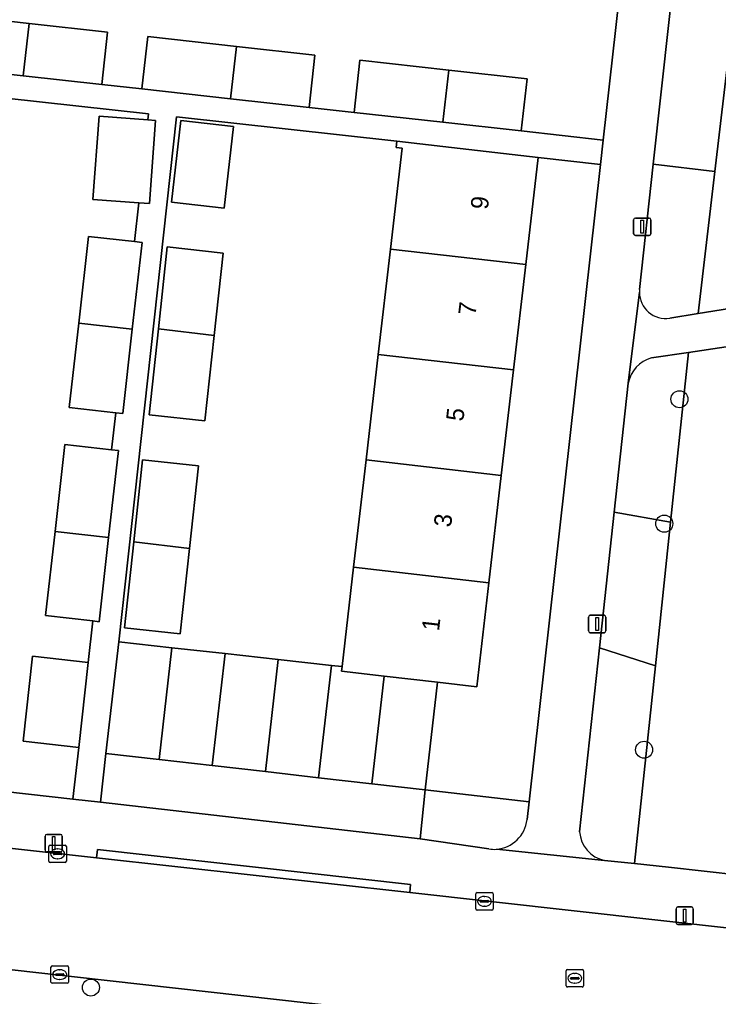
# Model space of a CAD drawing. Extents: x 162026 to 163502, y 387295 to 388169.
# Drawn here: x 162822.9 to 162863, y 387403.4 to 387459.5 of the extents above; entities that cross this region are included whole.
import ezdxf

# ---------------------------------------------------------------- set-up
doc = ezdxf.new("R2010")
doc.units = 0
for name, color, linetype in [('IMGEO_Boom', 7, 'Continuous'), ('IMGEO_Erf', 7, 'Continuous'), ('IMGEO_Groenvoorziening', 7, 'Continuous'), ('IMGEO_Kolk', 7, 'Continuous'), ('IMGEO_Lichtmast', 7, 'Continuous'), ('IMGEO_Pand', 7, 'Continuous'), ('IMGEO_Pand_nummerreeks', 7, 'Continuous'), ('IMGEO_Rijbaan_lokaal_open', 7, 'Continuous'), ('IMGEO_Rioolput', 7, 'Continuous'), ('IMGEO_Voetpad_open', 7, 'Continuous')]:
    doc.layers.add(name, color=color, linetype=linetype)

msp = doc.modelspace()

# ---------------------------------------------------------------- linework, layer by layer
at = {"layer": 'IMGEO_Boom'}
for centre in [(162860.768, 387437.692), (162859.901, 387430.558), (162858.744, 387417.594), (162827.029, 387403.953)]:
    msp.add_circle(centre, 0.489, dxfattribs=at)
at = {"layer": 'IMGEO_Erf'}
for points in [[(162817.39, 387460.1), (162817.043, 387457.034), (162818.064, 387456.815), (162818.397, 387459.807), (162823.485, 387459.24), (162827.982, 387458.739), (162827.648, 387455.747), (162829.951, 387455.495), (162830.284, 387458.487), (162835.371, 387457.92), (162839.869, 387457.419), (162839.535, 387454.427), (162842.12, 387454.144), (162842.453, 387457.136), (162847.542, 387456.569), (162852.038, 387456.068), (162851.704, 387453.076), (162856.396, 387452.551), (162859.101, 387476.712)], [(162828.451, 387436.921), (162825.787, 387437.221), (162826.331, 387442.05), (162826.892, 387447.03), (162829.53, 387446.733), (162829.775, 387448.954), (162827.147, 387449.147), (162827.497, 387453.925), (162830.299, 387453.719), (162830.336, 387454.061), (162817.983, 387455.419)], [(162800.886, 387417.58), (162826.003, 387414.757), (162826.334, 387417.729), (162823.143, 387418.085), (162823.686, 387422.959), (162826.877, 387422.603), (162827.138, 387424.978), (162824.435, 387425.283), (162824.979, 387430.113), (162825.54, 387435.092), (162828.217, 387434.79), (162828.451, 387436.921)]]:
    msp.add_lwpolyline(points, dxfattribs=at)
for points in [[(162843.507, 387440.267), (162844.206, 387446.306), (162844.876, 387452.097), (162844.531, 387452.137), (162844.573, 387452.495), (162831.934, 387453.885), (162828.624, 387423.781), (162831.674, 387423.443), (162834.724, 387423.105), (162837.773, 387422.767), (162840.823, 387422.429), (162841.009, 387422.408), (162841.434, 387422.361), (162842.093, 387428.054), (162842.807, 387434.222)], [(162831.651, 387448.993), (162832.187, 387453.687), (162835.213, 387453.341), (162834.677, 387448.647)], [(162856.24, 387451.158), (162852.667, 387451.558), (162851.956, 387445.411), (162851.257, 387439.371), (162850.557, 387433.326), (162849.843, 387427.158), (162849.154, 387421.201), (162846.89, 387421.464), (162846.183, 387415.292), (162852.147, 387414.609)], [(162834.097, 387441.355), (162833.567, 387436.447), (162830.368, 387436.792), (162830.901, 387441.724), (162831.409, 387446.425), (162834.608, 387446.079)], [(162833.194, 387433.866), (162832.683, 387429.142), (162832.153, 387424.234), (162828.954, 387424.579), (162829.487, 387429.511), (162829.995, 387434.212)]]:
    msp.add_lwpolyline(points, close=True, dxfattribs=at)
at = {"layer": 'IMGEO_Groenvoorziening'}
for points in [[(162871.452, 387474.069), (162871.091, 387476.517), (162871.013, 387476.925), (162870.951, 387477.144), (162862.219, 387478.083), (162862.059, 387476.627), (162860.636, 387463.638), (162864.265, 387463.241), (162862.8, 387450.75), (162861.844, 387442.605), (162868.305, 387443.636), (162869.763, 387443.869), (162865.924, 387469.823)], [(162862.8, 387450.75), (162859.27, 387451.173), (162858.483, 387443.991)], [(162860.213, 387442.345), (162861.844, 387442.605), (162862.8, 387450.75)], [(162870.086, 387441.691), (162868.778, 387441.496), (162861.283, 387440.38), (162860.257, 387430.652), (162859.387, 387422.411), (162858.19, 387411.067), (162860.14, 387410.864), (162872.416, 387409.473)], [(162857.831, 387438.61), (162857.03, 387431.213), (162860.257, 387430.652), (162861.283, 387440.38)], [(162861.283, 387440.38), (162859.175, 387440.066)], [(162859.387, 387422.411), (162856.188, 387423.434), (162855.047, 387412.892)], [(162856.472, 387411.246), (162858.19, 387411.067), (162859.387, 387422.411)], [(162852.032, 387413.586), (162852.147, 387414.609), (162846.183, 387415.292), (162845.909, 387412.48), (162849.845, 387411.901)]]:
    msp.add_lwpolyline(points, dxfattribs=at)
for points in [[(162864.265, 387463.241), (162860.636, 387463.638), (162859.27, 387451.173), (162862.8, 387450.75)], [(162860.257, 387430.652), (162857.03, 387431.213), (162856.188, 387423.434), (162859.387, 387422.411)]]:
    msp.add_lwpolyline(points, close=True, dxfattribs=at)
for centre, radius, start, end in [((162859.793, 387443.837), 1.32, 173.2954, 180.345), ((162859.976, 387443.829), 1.502, 179.9864, 279.0611), ((162859.673, 387438.258), 1.875, 105.3998, 169.1814), ((162850.125, 387413.799), 1.919, 274.3876, 353.6255), ((162856.842, 387413.006), 1.798, 183.6326, 258.1352), ((162850.128, 387413.869), 1.988, 261.8199, 274.1563)]:
    msp.add_arc(centre, radius, start, end, dxfattribs=at)
at = {"layer": 'IMGEO_Kolk'}
for p, q in [((162824.623, 387411.199), (162824.623, 387412.051)), ((162824.698, 387412.125), (162825.55, 387412.125)), ((162824.882, 387411.619), (162824.882, 387411.631)), ((162824.925, 387411.668), (162825.323, 387411.668)), ((162825.111, 387411.905), (162825.136, 387411.905)), ((162825.366, 387411.631), (162825.366, 387411.619)), ((162825.624, 387412.051), (162825.624, 387411.199)), ((162825.55, 387411.125), (162824.698, 387411.125)), ((162825.32, 387411.582), (162824.922, 387411.582)), ((162825.134, 387411.345), (162825.109, 387411.345)), ((162849.166, 387409.397), (162850.018, 387409.397)), ((162849.091, 387408.471), (162849.091, 387409.323)), ((162849.35, 387408.891), (162849.35, 387408.903)), ((162849.788, 387408.854), (162849.39, 387408.854)), ((162849.393, 387408.94), (162849.791, 387408.94)), ((162849.579, 387409.177), (162849.604, 387409.177)), ((162849.834, 387408.903), (162849.834, 387408.891)), ((162850.092, 387409.323), (162850.092, 387408.471)), ((162850.018, 387408.397), (162849.166, 387408.397)), ((162849.602, 387408.617), (162849.577, 387408.617)), ((162824.739, 387404.272), (162824.739, 387405.124)), ((162824.814, 387405.198), (162825.666, 387405.198)), ((162825.227, 387404.978), (162825.252, 387404.978)), ((162825.74, 387405.124), (162825.74, 387404.272)), ((162824.998, 387404.692), (162824.998, 387404.704)), ((162825.436, 387404.655), (162825.038, 387404.655)), ((162825.041, 387404.741), (162825.439, 387404.741)), ((162825.25, 387404.418), (162825.225, 387404.418)), ((162825.482, 387404.704), (162825.482, 387404.692)), ((162825.666, 387404.198), (162824.814, 387404.198))]:
    msp.add_line(p, q, dxfattribs=at)
for points in [[(162824.623, 387411.199), (162824.623, 387412.051)], [(162824.698, 387412.125), (162825.55, 387412.125)], [(162825.624, 387412.051), (162825.624, 387411.199)], [(162825.55, 387411.125), (162824.698, 387411.125)], [(162849.166, 387409.397), (162850.018, 387409.397)], [(162849.091, 387408.471), (162849.091, 387409.323)], [(162850.092, 387409.323), (162850.092, 387408.471)], [(162850.018, 387408.397), (162849.166, 387408.397)], [(162824.739, 387404.272), (162824.739, 387405.124)], [(162824.814, 387405.198), (162825.666, 387405.198)], [(162825.74, 387405.124), (162825.74, 387404.272)], [(162825.666, 387404.198), (162824.814, 387404.198)]]:
    msp.add_lwpolyline(points, dxfattribs=at)
for centre, radius, start, end in [((162824.7, 387412.049), 0.0765, 91.552, 178.448), ((162824.7, 387412.049), 0.0765, 91.552, 178.448), ((162824.922, 387411.628), 0.0403, 85.8775, 175.7526), ((162825.327, 387411.63), 0.0386, 1.7309, 96.639), ((162825.548, 387412.049), 0.0765, 1.552, 88.448), ((162825.548, 387412.049), 0.0765, 1.552, 88.448), ((162824.7, 387411.201), 0.0765, 181.552, 268.448), ((162824.7, 387411.201), 0.0765, 181.552, 268.448), ((162824.919, 387411.618), 0.0366, 178.938, 274.7102), ((162825.323, 387411.625), 0.043, 264.8664, 352.4533), ((162825.548, 387411.201), 0.0765, 271.552, 358.448), ((162825.548, 387411.201), 0.0765, 271.552, 358.448), ((162849.168, 387409.321), 0.0765, 91.552, 178.448), ((162849.168, 387409.321), 0.0765, 91.552, 178.448), ((162850.016, 387409.321), 0.0765, 1.552, 88.448), ((162850.016, 387409.321), 0.0765, 1.552, 88.448), ((162849.39, 387408.9), 0.0403, 85.8775, 175.7526), ((162849.387, 387408.89), 0.0366, 178.938, 274.7102), ((162849.791, 387408.897), 0.043, 264.8664, 352.4533), ((162849.795, 387408.902), 0.0386, 1.7309, 96.639), ((162849.168, 387408.473), 0.0765, 181.552, 268.448), ((162849.168, 387408.473), 0.0765, 181.552, 268.448), ((162850.016, 387408.473), 0.0765, 271.552, 358.448), ((162850.016, 387408.473), 0.0765, 271.552, 358.448), ((162824.816, 387405.122), 0.0765, 91.552, 178.448), ((162824.816, 387405.122), 0.0765, 91.552, 178.448), ((162825.664, 387405.122), 0.0765, 1.552, 88.448), ((162825.664, 387405.122), 0.0765, 1.552, 88.448), ((162825.038, 387404.701), 0.0403, 85.8775, 175.7526), ((162825.035, 387404.691), 0.0366, 178.938, 274.7102), ((162825.439, 387404.698), 0.043, 264.8664, 352.4533), ((162825.443, 387404.703), 0.0386, 1.7309, 96.639), ((162824.816, 387404.274), 0.0765, 181.552, 268.448), ((162824.816, 387404.274), 0.0765, 181.552, 268.448), ((162825.664, 387404.274), 0.0765, 271.552, 358.448), ((162825.664, 387404.274), 0.0765, 271.552, 358.448)]:
    msp.add_arc(centre, radius, start, end, dxfattribs=at)
for centre, major_axis, ratio, start_param, end_param in [((162825.11, 387411.625), (-0.387, 0.002), 0.722429, 4.712389, 7.853982), ((162825.135, 387411.625), (-0.39, 0.002), 0.717154, 1.570796, 4.712389), ((162849.578, 387408.897), (-0.387, 0.002), 0.722429, 4.712389, 7.853982), ((162849.603, 387408.897), (-0.39, 0.002), 0.717154, 1.570796, 4.712389), ((162825.226, 387404.698), (-0.387, 0.002), 0.722429, 4.712389, 7.853982), ((162825.251, 387404.698), (-0.39, 0.002), 0.717154, 1.570796, 4.712389)]:
    msp.add_ellipse(centre, major_axis=major_axis, ratio=ratio, start_param=start_param, end_param=end_param, dxfattribs=at)
at = {"layer": 'IMGEO_Lichtmast'}
for p, q in [((162858.241, 387448.085), (162859.031, 387448.085)), ((162859.031, 387448.085), (162858.241, 387448.085)), ((162858.141, 387447.185), (162858.141, 387447.985)), ((162858.141, 387447.985), (162858.141, 387447.185)), ((162859.131, 387447.985), (162859.131, 387447.185)), ((162859.131, 387447.185), (162859.131, 387447.985)), ((162859.031, 387447.085), (162858.241, 387447.085)), ((162858.241, 387447.085), (162859.031, 387447.085)), ((162855.555, 387424.403), (162855.555, 387425.203)), ((162855.555, 387425.203), (162855.555, 387424.403)), ((162855.655, 387425.303), (162856.445, 387425.303)), ((162856.445, 387425.303), (162855.655, 387425.303)), ((162856.545, 387425.203), (162856.545, 387424.403)), ((162856.545, 387424.403), (162856.545, 387425.203)), ((162856.445, 387424.303), (162855.655, 387424.303)), ((162855.655, 387424.303), (162856.445, 387424.303)), ((162824.401, 387411.835), (162824.401, 387412.635)), ((162824.401, 387412.635), (162824.401, 387411.835)), ((162824.501, 387412.735), (162825.291, 387412.735)), ((162825.291, 387412.735), (162824.501, 387412.735)), ((162825.391, 387412.635), (162825.391, 387411.835)), ((162825.391, 387411.835), (162825.391, 387412.635)), ((162825.291, 387411.735), (162824.501, 387411.735)), ((162824.501, 387411.735), (162825.291, 387411.735)), ((162860.573, 387407.675), (162860.573, 387408.475)), ((162860.573, 387408.475), (162860.573, 387407.675)), ((162860.673, 387408.575), (162861.463, 387408.575)), ((162861.463, 387408.575), (162860.673, 387408.575)), ((162861.563, 387408.475), (162861.563, 387407.675)), ((162861.563, 387407.675), (162861.563, 387408.475)), ((162861.463, 387407.575), (162860.673, 387407.575)), ((162860.673, 387407.575), (162861.463, 387407.575))]:
    msp.add_line(p, q, dxfattribs=at)
for points in [[(162858.561, 387447.96), (162858.711, 387447.96), (162858.711, 387447.21), (162858.561, 387447.21), (162858.561, 387447.96)], [(162855.975, 387425.178), (162856.125, 387425.178), (162856.125, 387424.428), (162855.975, 387424.428), (162855.975, 387425.178)], [(162824.821, 387412.61), (162824.971, 387412.61), (162824.971, 387411.86), (162824.821, 387411.86), (162824.821, 387412.61)], [(162860.993, 387408.45), (162861.143, 387408.45), (162861.143, 387407.7), (162860.993, 387407.7), (162860.993, 387408.45)]]:
    msp.add_lwpolyline(points, dxfattribs=at)
for centre, start, end in [((162858.241, 387447.985), 90, 180), ((162858.241, 387447.985), 90, 180), ((162859.031, 387447.985), 0, 90), ((162859.031, 387447.985), 360, 90), ((162858.241, 387447.185), 180, 270), ((162858.241, 387447.185), 180, 270), ((162859.031, 387447.185), 270, 0), ((162859.031, 387447.185), 270, 0), ((162855.655, 387425.203), 90, 180), ((162855.655, 387425.203), 90, 180), ((162856.445, 387425.203), 0, 90), ((162856.445, 387425.203), 360, 90), ((162855.655, 387424.403), 180, 270), ((162855.655, 387424.403), 180, 270), ((162856.445, 387424.403), 270, 0), ((162856.445, 387424.403), 270, 0), ((162824.501, 387412.635), 90, 180), ((162824.501, 387412.635), 90, 180), ((162825.291, 387412.635), 0, 90), ((162825.291, 387412.635), 360, 90), ((162824.501, 387411.835), 180, 270), ((162824.501, 387411.835), 180, 270), ((162825.291, 387411.835), 270, 0), ((162825.291, 387411.835), 270, 0), ((162860.673, 387408.475), 90, 180), ((162860.673, 387408.475), 90, 180), ((162861.463, 387408.475), 0, 90), ((162861.463, 387408.475), 360, 90), ((162860.673, 387407.675), 180, 270), ((162860.673, 387407.675), 180, 270), ((162861.463, 387407.675), 270, 0), ((162861.463, 387407.675), 270, 0)]:
    msp.add_arc(centre, 0.1, start, end, dxfattribs=at)
at = {"layer": 'IMGEO_Pand'}
for points in [[(162818.397, 387459.807), (162818.064, 387456.815), (162823.154, 387456.248), (162823.485, 387459.24)], [(162827.648, 387455.747), (162827.982, 387458.739), (162823.485, 387459.24), (162823.154, 387456.248)], [(162830.284, 387458.487), (162829.951, 387455.495), (162835.041, 387454.928), (162835.371, 387457.92)], [(162839.535, 387454.427), (162839.869, 387457.419), (162835.371, 387457.92), (162835.041, 387454.928)], [(162847.542, 387456.569), (162842.453, 387457.136), (162842.12, 387454.144), (162847.211, 387453.577)], [(162847.211, 387453.577), (162851.704, 387453.076), (162852.038, 387456.068), (162847.542, 387456.569)], [(162830.739, 387453.687), (162830.299, 387453.719), (162827.497, 387453.925), (162827.147, 387449.147), (162829.775, 387448.954), (162830.389, 387448.909)], [(162835.213, 387453.341), (162832.187, 387453.687), (162831.651, 387448.993), (162834.677, 387448.647)], [(162851.956, 387445.411), (162852.667, 387451.558), (162847.701, 387452.133), (162844.573, 387452.495), (162844.531, 387452.137), (162844.876, 387452.097), (162844.206, 387446.306)], [(162829.961, 387446.684), (162829.53, 387446.733), (162826.892, 387447.03), (162826.331, 387442.05), (162829.4, 387441.703)], [(162830.901, 387441.724), (162834.097, 387441.355), (162834.608, 387446.079), (162831.409, 387446.425)], [(162844.206, 387446.306), (162843.507, 387440.267), (162851.257, 387439.371), (162851.956, 387445.411)], [(162829.4, 387441.703), (162826.331, 387442.05), (162825.787, 387437.221), (162828.451, 387436.921), (162828.856, 387436.875)], [(162834.097, 387441.355), (162830.901, 387441.724), (162830.368, 387436.792), (162833.567, 387436.447)], [(162843.507, 387440.267), (162842.807, 387434.222), (162850.557, 387433.326), (162851.257, 387439.371)], [(162828.609, 387434.746), (162828.217, 387434.79), (162825.54, 387435.092), (162824.979, 387430.113), (162828.048, 387429.766)], [(162833.194, 387433.866), (162829.995, 387434.212), (162829.487, 387429.511), (162832.683, 387429.142)], [(162842.807, 387434.222), (162842.093, 387428.054), (162849.843, 387427.158), (162850.557, 387433.326)], [(162828.048, 387429.766), (162824.979, 387430.113), (162824.435, 387425.283), (162827.138, 387424.978), (162827.504, 387424.937)], [(162828.954, 387424.579), (162832.153, 387424.234), (162832.683, 387429.142), (162829.487, 387429.511)], [(162849.843, 387427.158), (162842.093, 387428.054), (162841.434, 387422.361), (162841.405, 387422.106), (162843.842, 387421.821), (162846.89, 387421.464), (162849.154, 387421.201)], [(162830.94, 387417.037), (162831.674, 387423.443), (162828.624, 387423.781), (162827.892, 387417.386)], [(162833.989, 387416.688), (162834.724, 387423.105), (162831.674, 387423.443), (162830.94, 387417.037)], [(162826.877, 387422.603), (162823.686, 387422.959), (162823.143, 387418.085), (162826.334, 387417.729)], [(162837.038, 387416.339), (162837.773, 387422.767), (162834.724, 387423.105), (162833.989, 387416.688)], [(162840.086, 387415.99), (162840.823, 387422.429), (162837.773, 387422.767), (162837.038, 387416.339)], [(162843.842, 387421.821), (162841.405, 387422.106), (162841.434, 387422.361), (162841.009, 387422.408), (162840.823, 387422.429), (162840.086, 387415.99), (162843.134, 387415.641)], [(162846.183, 387415.292), (162846.89, 387421.464), (162843.842, 387421.821), (162843.134, 387415.641)]]:
    msp.add_lwpolyline(points, close=True, dxfattribs=at)
at = {"layer": 'IMGEO_Rijbaan_lokaal_open'}
for points in [[(162873.58, 387406.257), (162845.312, 387409.398), (162827.355, 387411.393), (162802.386, 387414.167)], [(162801.201, 387407.367), (162854.859, 387401.333), (162864.87, 387400.236), (162920.756, 387394.113), (162925.176, 387393.629), (162944.024, 387391.513), (162949.9, 387390.854), (162952.889, 387390.507)]]:
    msp.add_lwpolyline(points, dxfattribs=at)
at = {"layer": 'IMGEO_Rioolput'}
for p, q in [((162854.268, 387404.061), (162854.268, 387404.913)), ((162854.343, 387404.987), (162855.195, 387404.987)), ((162855.269, 387404.913), (162855.269, 387404.061)), ((162854.527, 387404.481), (162854.527, 387404.493)), ((162854.965, 387404.444), (162854.567, 387404.444)), ((162854.57, 387404.53), (162854.968, 387404.53)), ((162854.756, 387404.767), (162854.781, 387404.767)), ((162855.011, 387404.493), (162855.011, 387404.481)), ((162855.195, 387403.987), (162854.343, 387403.987)), ((162854.779, 387404.207), (162854.754, 387404.207))]:
    msp.add_line(p, q, dxfattribs=at)
for points in [[(162854.268, 387404.061), (162854.268, 387404.913)], [(162854.343, 387404.987), (162855.195, 387404.987)], [(162855.269, 387404.913), (162855.269, 387404.061)], [(162855.195, 387403.987), (162854.343, 387403.987)]]:
    msp.add_lwpolyline(points, dxfattribs=at)
for centre, radius, start, end in [((162854.345, 387404.911), 0.0765, 91.552, 178.448), ((162854.345, 387404.911), 0.0765, 91.552, 178.448), ((162855.193, 387404.911), 0.0765, 1.552, 88.448), ((162855.193, 387404.911), 0.0765, 1.552, 88.448), ((162854.567, 387404.49), 0.0403, 85.8775, 175.7526), ((162854.564, 387404.48), 0.0366, 178.938, 274.7102), ((162854.968, 387404.487), 0.043, 264.8664, 352.4533), ((162854.972, 387404.492), 0.0386, 1.7309, 96.639), ((162854.345, 387404.063), 0.0765, 181.552, 268.448), ((162854.345, 387404.063), 0.0765, 181.552, 268.448), ((162855.193, 387404.063), 0.0765, 271.552, 358.448), ((162855.193, 387404.063), 0.0765, 271.552, 358.448)]:
    msp.add_arc(centre, radius, start, end, dxfattribs=at)
for centre, major_axis, ratio, start_param, end_param in [((162854.755, 387404.487), (-0.387, 0.002), 0.722429, 4.712389, 7.853982), ((162854.78, 387404.487), (-0.39, 0.002), 0.717154, 1.570796, 4.712389)]:
    msp.add_ellipse(centre, major_axis=major_axis, ratio=ratio, start_param=start_param, end_param=end_param, dxfattribs=at)
at = {"layer": 'IMGEO_Voetpad_open'}
for points in [[(162858.483, 387443.991), (162859.27, 387451.173), (162860.636, 387463.638), (162862.059, 387476.627), (162862.219, 387478.083), (162857.65, 387478.53)], [(162859.101, 387476.712), (162856.396, 387452.551), (162856.24, 387451.158), (162852.147, 387414.609), (162852.032, 387413.586)], [(162817.983, 387455.419), (162830.336, 387454.061), (162830.299, 387453.719), (162830.739, 387453.687), (162830.389, 387448.909), (162829.775, 387448.954), (162829.53, 387446.733), (162829.961, 387446.684), (162829.4, 387441.703), (162828.856, 387436.875), (162828.451, 387436.921), (162828.217, 387434.79), (162828.609, 387434.746), (162828.048, 387429.766), (162827.504, 387424.937), (162827.138, 387424.978), (162826.877, 387422.603), (162826.334, 387417.729), (162826.003, 387414.757), (162827.58, 387414.58), (162827.892, 387417.386), (162828.624, 387423.781), (162831.934, 387453.885), (162844.573, 387452.495), (162847.701, 387452.133), (162852.667, 387451.558), (162856.24, 387451.158), (162856.396, 387452.551), (162851.704, 387453.076), (162847.211, 387453.577), (162842.12, 387454.144), (162839.535, 387454.427), (162835.041, 387454.928), (162829.951, 387455.495), (162827.648, 387455.747), (162823.154, 387456.248), (162818.064, 387456.815)], [(162857.831, 387438.61), (162858.474, 387443.829)], [(162858.474, 387443.829), (162857.831, 387438.61)], [(162859.175, 387440.066), (162861.283, 387440.38), (162868.778, 387441.496), (162870.086, 387441.691), (162869.763, 387443.869)], [(162869.763, 387443.869), (162868.305, 387443.636), (162861.844, 387442.605), (162860.213, 387442.345)], [(162855.047, 387412.892), (162856.188, 387423.434), (162857.03, 387431.213), (162857.831, 387438.61)], [(162827.58, 387414.58), (162826.003, 387414.757), (162800.886, 387417.58), (162797.538, 387417.783)], [(162849.845, 387411.901), (162845.909, 387412.48), (162827.58, 387414.58)], [(162802.386, 387414.167), (162827.355, 387411.393), (162827.404, 387411.872), (162845.36, 387409.864), (162845.312, 387409.398), (162873.58, 387406.257)], [(162872.416, 387409.473), (162860.14, 387410.864), (162858.19, 387411.067), (162856.472, 387411.246), (162850.272, 387411.886)], [(162850.272, 387411.886), (162856.472, 387411.246)], [(162925.176, 387393.629), (162920.756, 387394.113), (162864.87, 387400.236), (162864.82, 387399.741), (162854.809, 387400.836), (162854.859, 387401.333), (162801.201, 387407.367)]]:
    msp.add_lwpolyline(points, dxfattribs=at)
for points in [[(162830.94, 387417.037), (162827.892, 387417.386), (162827.58, 387414.58), (162845.909, 387412.48), (162846.183, 387415.292), (162843.134, 387415.641), (162840.086, 387415.99), (162837.038, 387416.339), (162833.989, 387416.688)], [(162827.355, 387411.393), (162845.312, 387409.398), (162845.36, 387409.864), (162827.404, 387411.872)]]:
    msp.add_lwpolyline(points, close=True, dxfattribs=at)
for centre, radius, start, end in [((162859.793, 387443.837), 1.32, 173.2954, 180.345), ((162859.976, 387443.829), 1.502, 179.9864, 279.0611), ((162859.673, 387438.258), 1.875, 105.3998, 169.1814), ((162850.125, 387413.799), 1.919, 274.3876, 353.6255), ((162856.842, 387413.006), 1.798, 183.6326, 258.1352), ((162850.128, 387413.869), 1.988, 261.8199, 274.1563)]:
    msp.add_arc(centre, radius, start, end, dxfattribs=at)

# ---------------------------------------------------------------- texts
at = {"layer": 'IMGEO_Pand_nummerreeks'}
for s, rotation, p in [('9', 83.3989, (162849.781, 387448.538)), ('7', 83.3989, (162849.078, 387442.466)), ('5', 83.3989, (162848.376, 387436.395)), ('3', 83.3989, (162847.673, 387430.323)), ('1', 83.3997, (162846.983, 387424.366))]:
    msp.add_text(s, height=1, rotation=rotation, dxfattribs=at).set_placement(p)

doc.saveas('drawing.dxf')
